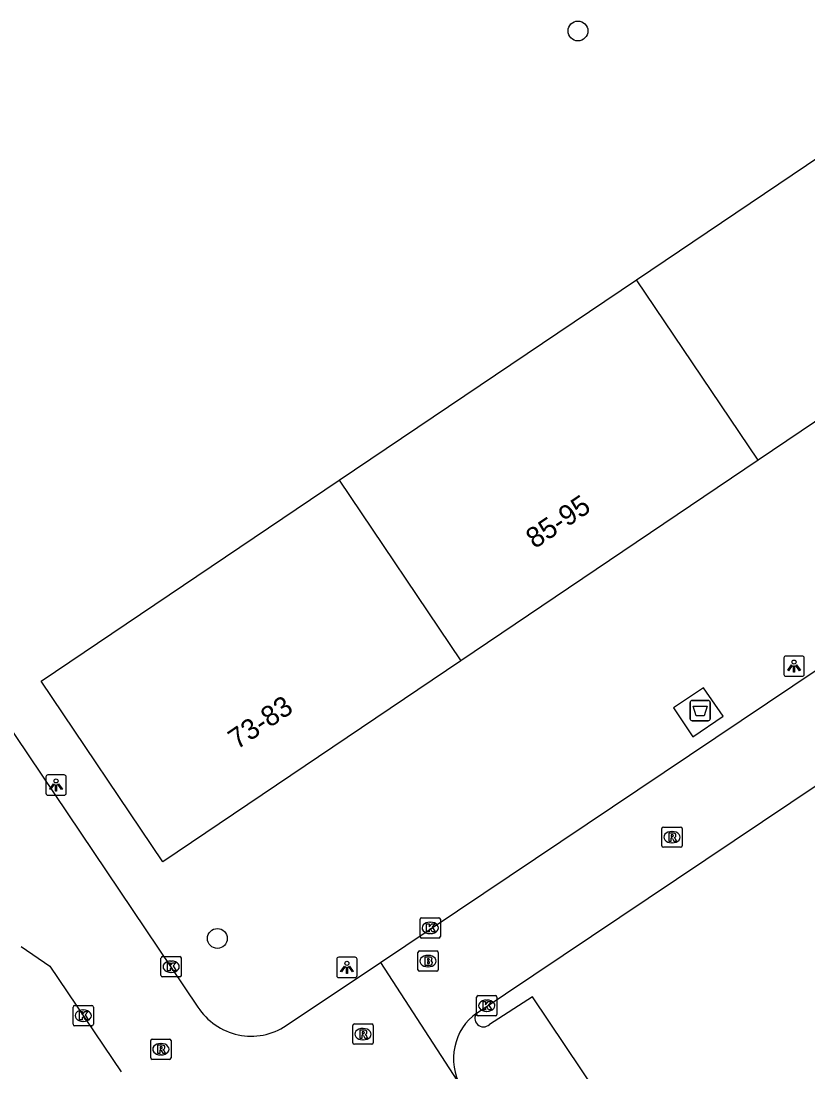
# Model space of a CAD drawing. Extents: x 157466 to 158888, y 383063 to 384677.
# Drawn here: x 157864.7 to 157903.5, y 383505.8 to 383557.6 of the extents above; entities that cross this region are included whole.
import ezdxf

# ---------------------------------------------------------------- set-up
doc = ezdxf.new("R2010")
doc.units = 0
for name, color, linetype in [('IMGEO_Afval_apart_plaats', 7, 'Continuous'), ('IMGEO_Boom', 7, 'Continuous'), ('IMGEO_Brandkraan', 7, 'Continuous'), ('IMGEO_Kolk', 7, 'Continuous'), ('IMGEO_Lichtpunt', 7, 'Continuous'), ('IMGEO_Pand', 7, 'Continuous'), ('IMGEO_Pand_nummerreeks', 7, 'Continuous'), ('IMGEO_Parkeervlak_open', 7, 'Continuous'), ('IMGEO_Rijbaan_lokaal_open', 7, 'Continuous'), ('IMGEO_Rioolput', 7, 'Continuous'), ('IMGEO_Voetpad_gesloten', 7, 'Continuous')]:
    doc.layers.add(name, color=color, linetype=linetype)

msp = doc.modelspace()

# ---------------------------------------------------------------- linework, layer by layer
at = {"layer": 'IMGEO_Afval_apart_plaats'}
for p, q in [((157897.653, 383523.233), (157897.653, 383524.033)), ((157897.653, 383524.033), (157897.653, 383523.233)), ((157897.753, 383524.133), (157898.543, 383524.133)), ((157898.543, 383524.133), (157897.753, 383524.133)), ((157898.643, 383524.033), (157898.643, 383523.233)), ((157898.643, 383523.233), (157898.643, 383524.033)), ((157898.543, 383523.133), (157897.753, 383523.133)), ((157897.753, 383523.133), (157898.543, 383523.133))]:
    msp.add_line(p, q, dxfattribs=at)
msp.add_lwpolyline([(157897.796, 383523.847), (157898.5, 383523.847), (157898.351, 383523.377), (157897.945, 383523.377), (157897.796, 383523.847)], dxfattribs=at)
for centre, start, end in [((157897.753, 383524.033), 90, 180), ((157897.753, 383524.033), 90, 180), ((157898.543, 383524.033), 0, 90), ((157898.543, 383524.033), 360, 90), ((157897.753, 383523.233), 180, 270), ((157897.753, 383523.233), 180, 270), ((157898.543, 383523.233), 270, 0), ((157898.543, 383523.233), 270, 0)]:
    msp.add_arc(centre, 0.1, start, end, dxfattribs=at)
at = {"layer": 'IMGEO_Boom'}
for centre in [(157892.131, 383557.102), (157874.381, 383512.41)]:
    msp.add_circle(centre, 0.489, dxfattribs=at)
at = {"layer": 'IMGEO_Brandkraan'}
for p, q in [((157884.327, 383511.794), (157885.179, 383511.794)), ((157884.252, 383510.868), (157884.252, 383511.72)), ((157884.74, 383511.574), (157884.765, 383511.574)), ((157885.253, 383511.72), (157885.253, 383510.868)), ((157885.179, 383510.794), (157884.327, 383510.794)), ((157884.763, 383511.014), (157884.738, 383511.014))]:
    msp.add_line(p, q, dxfattribs=at)
for points in [[(157884.327, 383511.794), (157885.179, 383511.794)], [(157884.252, 383510.868), (157884.252, 383511.72)], [(157884.6, 383511.494), (157884.6, 383511.094), (157884.813, 383511.094)], [(157884.831, 383511.494), (157884.6, 383511.494)], [(157884.779, 383511.413), (157884.725, 383511.413), (157884.725, 383511.337)], [(157884.725, 383511.337), (157884.778, 383511.337)], [(157884.787, 383511.261), (157884.725, 383511.261), (157884.725, 383511.18)], [(157885.253, 383511.72), (157885.253, 383510.868)], [(157885.179, 383510.794), (157884.327, 383510.794)], [(157884.725, 383511.18), (157884.787, 383511.18)]]:
    msp.add_lwpolyline(points, dxfattribs=at)
for centre, radius, start, end in [((157884.329, 383511.718), 0.0765, 91.552, 178.448), ((157884.329, 383511.718), 0.0765, 91.552, 178.448), ((157885.177, 383511.718), 0.0765, 1.552, 88.448), ((157885.177, 383511.718), 0.0765, 1.552, 88.448), ((157884.78, 383511.375), 0.0379, 267.8285, 90.9355), ((157884.788, 383511.22), 0.0404, 269.8759, 90.5077), ((157884.835, 383511.349), 0.145, 59.4692, 91.5367), ((157884.86, 383511.396), 0.0922, 285.5137, 58.1501), ((157884.865, 383511.204), 0.105, 301.3115, 78.989), ((157884.329, 383510.87), 0.0765, 181.552, 268.448), ((157884.329, 383510.87), 0.0765, 181.552, 268.448), ((157884.819, 383511.345), 0.251, 268.6676, 293.5347), ((157885.177, 383510.87), 0.0765, 271.552, 358.448), ((157885.177, 383510.87), 0.0765, 271.552, 358.448)]:
    msp.add_arc(centre, radius, start, end, dxfattribs=at)
for centre, major_axis, ratio, start_param, end_param in [((157884.739, 383511.294), (-0.387, 0.002), 0.722429, 4.712389, 7.853982), ((157884.764, 383511.294), (-0.39, 0.002), 0.717154, 1.570796, 4.712389)]:
    msp.add_ellipse(centre, major_axis=major_axis, ratio=ratio, start_param=start_param, end_param=end_param, dxfattribs=at)
at = {"layer": 'IMGEO_Kolk'}
for p, q in [((157884.358, 383512.505), (157884.358, 383513.357)), ((157884.433, 383513.431), (157885.285, 383513.431)), ((157885.359, 383513.357), (157885.359, 383512.505)), ((157884.846, 383513.211), (157884.871, 383513.211)), ((157885.285, 383512.431), (157884.433, 383512.431)), ((157884.869, 383512.651), (157884.844, 383512.651)), ((157871.606, 383510.591), (157871.606, 383511.443)), ((157871.681, 383511.517), (157872.533, 383511.517)), ((157872.094, 383511.297), (157872.119, 383511.297)), ((157872.607, 383511.443), (157872.607, 383510.591)), ((157872.117, 383510.737), (157872.092, 383510.737)), ((157872.533, 383510.517), (157871.681, 383510.517)), ((157887.143, 383508.671), (157887.143, 383509.523)), ((157887.218, 383509.597), (157888.07, 383509.597)), ((157887.631, 383509.377), (157887.656, 383509.377)), ((157888.144, 383509.523), (157888.144, 383508.671)), ((157867.277, 383508.181), (157867.277, 383509.033)), ((157867.352, 383509.107), (157868.204, 383509.107)), ((157867.765, 383508.887), (157867.79, 383508.887)), ((157868.278, 383509.033), (157868.278, 383508.181)), ((157887.654, 383508.817), (157887.629, 383508.817)), ((157867.788, 383508.327), (157867.763, 383508.327)), ((157888.07, 383508.597), (157887.218, 383508.597)), ((157868.204, 383508.107), (157867.352, 383508.107))]:
    msp.add_line(p, q, dxfattribs=at)
for points in [[(157884.358, 383512.505), (157884.358, 383513.357)], [(157884.433, 383513.431), (157885.285, 383513.431)], [(157885.359, 383513.357), (157885.359, 383512.505)], [(157884.679, 383513.131), (157884.802, 383513.131), (157884.802, 383512.98), (157884.932, 383513.131), (157885.096, 383513.131), (157884.95, 383512.98), (157885.103, 383512.731), (157884.951, 383512.731), (157884.866, 383512.895), (157884.802, 383512.828), (157884.802, 383512.731), (157884.679, 383512.731), (157884.679, 383513.131)], [(157885.285, 383512.431), (157884.433, 383512.431)], [(157871.606, 383510.591), (157871.606, 383511.443)], [(157871.681, 383511.517), (157872.533, 383511.517)], [(157872.607, 383511.443), (157872.607, 383510.591)], [(157871.927, 383511.217), (157872.05, 383511.217), (157872.05, 383511.066), (157872.18, 383511.217), (157872.344, 383511.217), (157872.198, 383511.066), (157872.351, 383510.817), (157872.199, 383510.817), (157872.114, 383510.981), (157872.05, 383510.914), (157872.05, 383510.817), (157871.927, 383510.817), (157871.927, 383511.217)], [(157872.533, 383510.517), (157871.681, 383510.517)], [(157887.143, 383508.671), (157887.143, 383509.523)], [(157887.218, 383509.597), (157888.07, 383509.597)], [(157887.464, 383509.297), (157887.587, 383509.297), (157887.587, 383509.146), (157887.717, 383509.297), (157887.881, 383509.297), (157887.735, 383509.146), (157887.888, 383508.897), (157887.736, 383508.897), (157887.651, 383509.061), (157887.587, 383508.994), (157887.587, 383508.897), (157887.464, 383508.897), (157887.464, 383509.297)], [(157888.144, 383509.523), (157888.144, 383508.671)], [(157867.277, 383508.181), (157867.277, 383509.033)], [(157867.352, 383509.107), (157868.204, 383509.107)], [(157867.598, 383508.807), (157867.721, 383508.807), (157867.721, 383508.656), (157867.851, 383508.807), (157868.015, 383508.807), (157867.869, 383508.656), (157868.022, 383508.407), (157867.87, 383508.407), (157867.785, 383508.571), (157867.721, 383508.504), (157867.721, 383508.407), (157867.598, 383508.407), (157867.598, 383508.807)], [(157868.278, 383509.033), (157868.278, 383508.181)], [(157888.07, 383508.597), (157887.218, 383508.597)], [(157868.204, 383508.107), (157867.352, 383508.107)]]:
    msp.add_lwpolyline(points, dxfattribs=at)
for centre, start, end in [((157884.435, 383513.355), 91.552, 178.448), ((157884.435, 383513.355), 91.552, 178.448), ((157885.283, 383513.355), 1.552, 88.448), ((157885.283, 383513.355), 1.552, 88.448), ((157884.435, 383512.507), 181.552, 268.448), ((157884.435, 383512.507), 181.552, 268.448), ((157885.283, 383512.507), 271.552, 358.448), ((157885.283, 383512.507), 271.552, 358.448), ((157871.683, 383511.441), 91.552, 178.448), ((157871.683, 383511.441), 91.552, 178.448), ((157872.531, 383511.441), 1.552, 88.448), ((157872.531, 383511.441), 1.552, 88.448), ((157871.683, 383510.593), 181.552, 268.448), ((157871.683, 383510.593), 181.552, 268.448), ((157872.531, 383510.593), 271.552, 358.448), ((157872.531, 383510.593), 271.552, 358.448), ((157887.22, 383509.521), 91.552, 178.448), ((157887.22, 383509.521), 91.552, 178.448), ((157888.068, 383509.521), 1.552, 88.448), ((157888.068, 383509.521), 1.552, 88.448), ((157867.354, 383509.031), 91.552, 178.448), ((157867.354, 383509.031), 91.552, 178.448), ((157868.202, 383509.031), 1.552, 88.448), ((157868.202, 383509.031), 1.552, 88.448), ((157887.22, 383508.673), 181.552, 268.448), ((157887.22, 383508.673), 181.552, 268.448), ((157888.068, 383508.673), 271.552, 358.448), ((157888.068, 383508.673), 271.552, 358.448), ((157867.354, 383508.183), 181.552, 268.448), ((157867.354, 383508.183), 181.552, 268.448), ((157868.202, 383508.183), 271.552, 358.448), ((157868.202, 383508.183), 271.552, 358.448)]:
    msp.add_arc(centre, 0.0765, start, end, dxfattribs=at)
for centre, major_axis, ratio, start_param, end_param in [((157884.845, 383512.931), (-0.387, 0.002), 0.722429, 4.712389, 7.853982), ((157884.87, 383512.931), (-0.39, 0.002), 0.717154, 1.570796, 4.712389), ((157872.093, 383511.017), (-0.387, 0.002), 0.722429, 4.712389, 7.853982), ((157872.118, 383511.017), (-0.39, 0.002), 0.717154, 1.570796, 4.712389), ((157887.63, 383509.097), (-0.387, 0.002), 0.722429, 4.712389, 7.853982), ((157887.655, 383509.097), (-0.39, 0.002), 0.717154, 1.570796, 4.712389), ((157867.764, 383508.607), (-0.387, 0.002), 0.722429, 4.712389, 7.853982), ((157867.789, 383508.607), (-0.39, 0.002), 0.717154, 1.570796, 4.712389)]:
    msp.add_ellipse(centre, major_axis=major_axis, ratio=ratio, start_param=start_param, end_param=end_param, dxfattribs=at)
at = {"layer": 'IMGEO_Lichtpunt'}
for p, q in [((157903.173, 383526.317), (157902.365, 383526.317)), ((157903.173, 383526.317), (157902.365, 383526.317)), ((157902.271, 383526.222), (157902.271, 383525.415)), ((157902.271, 383526.222), (157902.271, 383525.415)), ((157903.267, 383525.415), (157903.267, 383526.222)), ((157903.267, 383525.415), (157903.267, 383526.222)), ((157902.365, 383525.321), (157903.173, 383525.321)), ((157902.365, 383525.321), (157903.173, 383525.321)), ((157865.941, 383520.367), (157865.941, 383519.56)), ((157865.941, 383520.367), (157865.941, 383519.56)), ((157866.843, 383520.462), (157866.035, 383520.462)), ((157866.843, 383520.462), (157866.035, 383520.462)), ((157866.937, 383519.56), (157866.937, 383520.367)), ((157866.937, 383519.56), (157866.937, 383520.367)), ((157866.035, 383519.466), (157866.843, 383519.466)), ((157866.035, 383519.466), (157866.843, 383519.466)), ((157880.259, 383511.387), (157880.259, 383510.58)), ((157880.259, 383511.387), (157880.259, 383510.58)), ((157881.161, 383511.482), (157880.353, 383511.482)), ((157881.161, 383511.482), (157880.353, 383511.482)), ((157881.255, 383510.58), (157881.255, 383511.387)), ((157881.255, 383510.58), (157881.255, 383511.387)), ((157880.353, 383510.486), (157881.161, 383510.486)), ((157880.353, 383510.486), (157881.161, 383510.486))]:
    msp.add_line(p, q, dxfattribs=at)
for points in [[(157902.645, 383525.886), (157902.684, 383525.858), (157902.496, 383525.596), (157902.458, 383525.623), (157902.645, 383525.886)], [(157902.747, 383525.838), (157902.794, 383525.838), (157902.794, 383525.516), (157902.747, 383525.516), (157902.747, 383525.838)], [(157902.857, 383525.858), (157902.895, 383525.885), (157903.082, 383525.623), (157903.043, 383525.595), (157902.857, 383525.858)], [(157866.315, 383520.031), (157866.354, 383520.003), (157866.166, 383519.741), (157866.128, 383519.768), (157866.315, 383520.031)], [(157866.417, 383519.983), (157866.464, 383519.983), (157866.464, 383519.661), (157866.417, 383519.661), (157866.417, 383519.983)], [(157866.527, 383520.003), (157866.565, 383520.03), (157866.752, 383519.768), (157866.713, 383519.74), (157866.527, 383520.003)], [(157880.633, 383511.051), (157880.672, 383511.023), (157880.484, 383510.761), (157880.446, 383510.788), (157880.633, 383511.051)], [(157880.735, 383511.003), (157880.782, 383511.003), (157880.782, 383510.681), (157880.735, 383510.681), (157880.735, 383511.003)], [(157880.845, 383511.023), (157880.883, 383511.05), (157881.07, 383510.788), (157881.031, 383510.76), (157880.845, 383511.023)]]:
    msp.add_lwpolyline(points, dxfattribs=at)
for centre in [(157902.77, 383526.02), (157866.44, 383520.165), (157880.758, 383511.185)]:
    msp.add_circle(centre, 0.0994, dxfattribs=at)
for centre, start, end in [((157902.365, 383526.222), 90, 180), ((157902.365, 383526.222), 90, 180), ((157903.173, 383526.222), 0, 90), ((157903.173, 383526.222), 0, 90), ((157902.365, 383525.415), 180, 270), ((157902.365, 383525.415), 180, 270), ((157903.173, 383525.415), 270, 0), ((157903.173, 383525.415), 270, 360), ((157866.035, 383520.367), 90, 180), ((157866.035, 383520.367), 90, 180), ((157866.843, 383520.367), 0, 90), ((157866.843, 383520.367), 0, 90), ((157866.035, 383519.56), 180, 270), ((157866.035, 383519.56), 180, 270), ((157866.843, 383519.56), 270, 0), ((157866.843, 383519.56), 270, 360), ((157880.353, 383511.387), 90, 180), ((157880.353, 383511.387), 90, 180), ((157881.161, 383511.387), 0, 90), ((157881.161, 383511.387), 0, 90), ((157880.353, 383510.58), 180, 270), ((157880.353, 383510.58), 180, 270), ((157881.161, 383510.58), 270, 0), ((157881.161, 383510.58), 270, 360)]:
    msp.add_arc(centre, 0.0946, start, end, dxfattribs=at)
at = {"layer": 'IMGEO_Pand'}
for points in [[(157895.009, 383544.852), (157909.682, 383554.752), (157915.681, 383545.86), (157901.008, 383535.96)], [(157880.374, 383534.978), (157895.009, 383544.852)], [(157901.008, 383535.96), (157895.009, 383544.852)], [(157901.008, 383535.96), (157886.373, 383526.086)], [(157886.373, 383526.086), (157871.7, 383516.186), (157865.701, 383525.078), (157880.374, 383534.978)], [(157880.374, 383534.978), (157886.373, 383526.086)]]:
    msp.add_lwpolyline(points, dxfattribs=at)
at = {"layer": 'IMGEO_Parkeervlak_open'}
msp.add_lwpolyline([(157899.293, 383490.585), (157901.576, 383492.127), (157896.297, 383500), (157889.9, 383509.542), (157887.773, 383508.172)], dxfattribs=at)
msp.add_arc((157887.481, 383508.476), 0.422, 138.5598, 313.8452, dxfattribs=at)
at = {"layer": 'IMGEO_Rijbaan_lokaal_open'}
for points in [[(157882.406, 383511.225), (157925.543, 383540.186), (157927.811, 383541.779)], [(157887.165, 383508.755), (157929.315, 383537.018), (157931.02, 383538.16)], [(157861.211, 383527.166), (157873.422, 383509.028)], [(157864.716, 383512.012), (157866.134, 383511.051), (157869.642, 383505.834)], [(157877.774, 383508.115), (157882.406, 383511.225)], [(157882.406, 383511.225), (157886.378, 383505.099)]]:
    msp.add_lwpolyline(points, dxfattribs=at)
for centre, radius, start, end in [((157876.052, 383510.734), 3.134, 212.9699, 303.3337), ((157888.787, 383506.493), 2.783, 125.643, 210.0605)]:
    msp.add_arc(centre, radius, start, end, dxfattribs=at)
at = {"layer": 'IMGEO_Rioolput'}
for p, q in [((157896.261, 383516.972), (157896.261, 383517.824)), ((157896.336, 383517.898), (157897.188, 383517.898)), ((157896.749, 383517.678), (157896.774, 383517.678)), ((157897.262, 383517.824), (157897.262, 383516.972)), ((157896.772, 383517.118), (157896.747, 383517.118)), ((157897.188, 383516.898), (157896.336, 383516.898)), ((157881.125, 383508.197), (157881.977, 383508.197)), ((157881.05, 383507.271), (157881.05, 383508.123)), ((157881.538, 383507.977), (157881.563, 383507.977)), ((157882.051, 383508.123), (157882.051, 383507.271)), ((157871.099, 383506.53), (157871.099, 383507.382)), ((157871.174, 383507.456), (157872.026, 383507.456)), ((157871.587, 383507.236), (157871.612, 383507.236)), ((157872.1, 383507.382), (157872.1, 383506.53)), ((157881.977, 383507.197), (157881.125, 383507.197)), ((157881.561, 383507.417), (157881.536, 383507.417)), ((157871.61, 383506.676), (157871.585, 383506.676)), ((157872.026, 383506.456), (157871.174, 383506.456))]:
    msp.add_line(p, q, dxfattribs=at)
for points in [[(157896.261, 383516.972), (157896.261, 383517.824)], [(157896.336, 383517.898), (157897.188, 383517.898)], [(157896.85, 383517.596), (157896.598, 383517.598), (157896.598, 383517.198)], [(157896.776, 383517.517), (157896.722, 383517.517), (157896.722, 383517.436)], [(157897.262, 383517.824), (157897.262, 383516.972)], [(157896.598, 383517.198), (157896.722, 383517.198), (157896.722, 383517.36), (157896.733, 383517.36)], [(157896.722, 383517.436), (157896.774, 383517.436)], [(157896.78, 383517.331), (157896.851, 383517.198), (157896.991, 383517.198), (157896.926, 383517.324)], [(157897.188, 383516.898), (157896.336, 383516.898)], [(157881.125, 383508.197), (157881.977, 383508.197)], [(157881.05, 383507.271), (157881.05, 383508.123)], [(157881.639, 383507.895), (157881.387, 383507.897), (157881.387, 383507.497)], [(157881.387, 383507.497), (157881.511, 383507.497), (157881.511, 383507.659), (157881.522, 383507.659)], [(157881.565, 383507.816), (157881.511, 383507.816), (157881.511, 383507.735)], [(157881.511, 383507.735), (157881.563, 383507.735)], [(157881.569, 383507.63), (157881.64, 383507.497), (157881.78, 383507.497), (157881.715, 383507.623)], [(157882.051, 383508.123), (157882.051, 383507.271)], [(157871.099, 383506.53), (157871.099, 383507.382)], [(157871.174, 383507.456), (157872.026, 383507.456)], [(157871.688, 383507.154), (157871.436, 383507.156), (157871.436, 383506.756)], [(157872.1, 383507.382), (157872.1, 383506.53)], [(157881.977, 383507.197), (157881.125, 383507.197)], [(157871.436, 383506.756), (157871.56, 383506.756), (157871.56, 383506.918), (157871.571, 383506.918)], [(157871.614, 383507.075), (157871.56, 383507.075), (157871.56, 383506.994)], [(157871.56, 383506.994), (157871.612, 383506.994)], [(157871.618, 383506.889), (157871.689, 383506.756), (157871.829, 383506.756), (157871.764, 383506.882)], [(157872.026, 383506.456), (157871.174, 383506.456)]]:
    msp.add_lwpolyline(points, dxfattribs=at)
for centre, radius, start, end in [((157896.338, 383517.822), 0.0765, 91.552, 178.448), ((157896.338, 383517.822), 0.0765, 91.552, 178.448), ((157896.782, 383517.421), 0.0964, 77.0061, 93.1865), ((157896.796, 383517.478), 0.0378, 276.6634, 79.6772), ((157896.849, 383517.486), 0.109, 350.3612, 89.416), ((157896.847, 383517.486), 0.112, 277.5842, 350.9817), ((157897.186, 383517.822), 0.0765, 1.552, 88.448), ((157897.186, 383517.822), 0.0765, 1.552, 88.448), ((157896.338, 383516.974), 0.0765, 181.552, 268.448), ((157896.338, 383516.974), 0.0765, 181.552, 268.448), ((157896.732, 383517.307), 0.0533, 26.0293, 88.6989), ((157896.758, 383517.625), 0.19, 274.7715, 282.9687), ((157896.831, 383517.271), 0.108, 29.5134, 73.7905), ((157897.186, 383516.974), 0.0765, 271.552, 358.448), ((157897.186, 383516.974), 0.0765, 271.552, 358.448), ((157881.127, 383508.121), 0.0765, 91.552, 178.448), ((157881.127, 383508.121), 0.0765, 91.552, 178.448), ((157881.975, 383508.121), 0.0765, 1.552, 88.448), ((157881.975, 383508.121), 0.0765, 1.552, 88.448), ((157881.521, 383507.606), 0.0533, 26.0293, 88.6989), ((157881.547, 383507.924), 0.19, 274.7715, 282.9687), ((157881.571, 383507.72), 0.0964, 77.0061, 93.1865), ((157881.585, 383507.777), 0.0378, 276.6634, 79.6772), ((157881.638, 383507.785), 0.109, 350.3612, 89.416), ((157881.636, 383507.785), 0.112, 277.5842, 350.9817), ((157881.62, 383507.57), 0.108, 29.5134, 73.7905), ((157871.176, 383507.38), 0.0765, 91.552, 178.448), ((157871.176, 383507.38), 0.0765, 91.552, 178.448), ((157871.687, 383507.044), 0.109, 350.3612, 89.416), ((157872.024, 383507.38), 0.0765, 1.552, 88.448), ((157872.024, 383507.38), 0.0765, 1.552, 88.448), ((157881.127, 383507.273), 0.0765, 181.552, 268.448), ((157881.127, 383507.273), 0.0765, 181.552, 268.448), ((157881.975, 383507.273), 0.0765, 271.552, 358.448), ((157881.975, 383507.273), 0.0765, 271.552, 358.448), ((157871.57, 383506.865), 0.0533, 26.0293, 88.6989), ((157871.596, 383507.183), 0.19, 274.7715, 282.9687), ((157871.62, 383506.979), 0.0964, 77.0061, 93.1865), ((157871.634, 383507.036), 0.0378, 276.6634, 79.6772), ((157871.685, 383507.044), 0.112, 277.5842, 350.9817), ((157871.669, 383506.829), 0.108, 29.5134, 73.7905), ((157871.176, 383506.532), 0.0765, 181.552, 268.448), ((157871.176, 383506.532), 0.0765, 181.552, 268.448), ((157872.024, 383506.532), 0.0765, 271.552, 358.448), ((157872.024, 383506.532), 0.0765, 271.552, 358.448)]:
    msp.add_arc(centre, radius, start, end, dxfattribs=at)
for centre, major_axis, ratio, start_param, end_param in [((157896.748, 383517.398), (-0.387, 0.002), 0.722429, 4.712389, 7.853982), ((157896.773, 383517.398), (-0.39, 0.002), 0.717154, 1.570796, 4.712389), ((157881.537, 383507.697), (-0.387, 0.002), 0.722429, 4.712389, 7.853982), ((157881.562, 383507.697), (-0.39, 0.002), 0.717154, 1.570796, 4.712389), ((157871.586, 383506.956), (-0.387, 0.002), 0.722429, 4.712389, 7.853982), ((157871.611, 383506.956), (-0.39, 0.002), 0.717154, 1.570796, 4.712389)]:
    msp.add_ellipse(centre, major_axis=major_axis, ratio=ratio, start_param=start_param, end_param=end_param, dxfattribs=at)
at = {"layer": 'IMGEO_Voetpad_gesloten'}
msp.add_lwpolyline([(157899.279, 383523.361), (157898.318, 383524.759), (157896.832, 383523.761), (157897.786, 383522.34), (157899.279, 383523.361)], dxfattribs=at)

# ---------------------------------------------------------------- texts
at = {"layer": 'IMGEO_Pand_nummerreeks'}
for s, p in [('85-95', (157890.005, 383531.576)), ('73-83', (157875.351, 383521.689))]:
    msp.add_text(s, height=1, rotation=34.0076, dxfattribs=at).set_placement(p)

doc.saveas('drawing.dxf')
